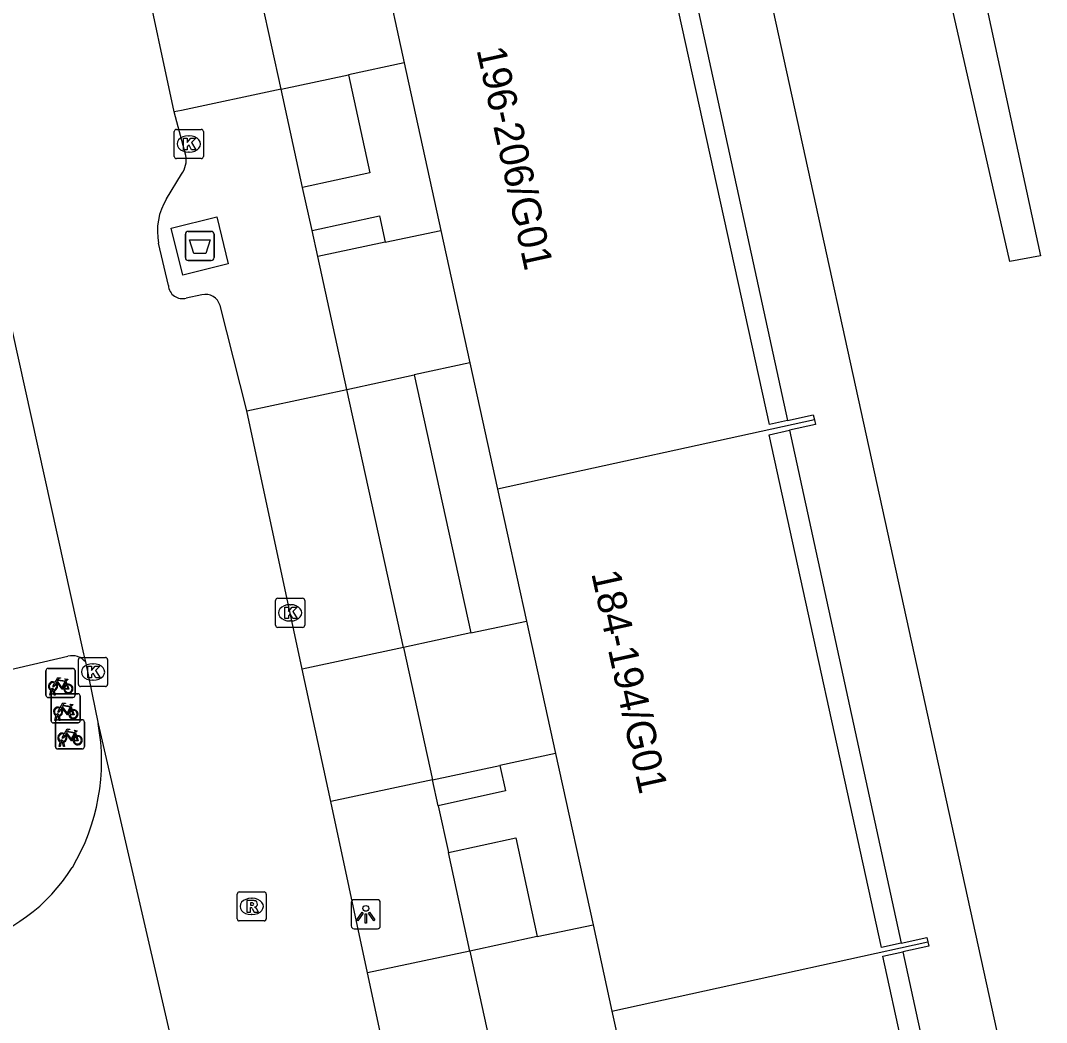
# Model space of a CAD drawing. Extents: x 160037 to 160839, y 385326 to 386441.
# Drawn here: x 160571.55 to 160606.81, y 386257 to 386291.41 of the extents above; entities that cross this region are included whole.
import ezdxf

# ---------------------------------------------------------------- set-up
doc = ezdxf.new("R2010")
doc.units = 0
for name, color, linetype in [('IMGEO_Afval_apart_plaats', 7, 'Continuous'), ('IMGEO_Fietsenrek', 7, 'Continuous'), ('IMGEO_Haag', 7, 'Continuous'), ('IMGEO_Kolk', 7, 'Continuous'), ('IMGEO_Lichtpunt', 7, 'Continuous'), ('IMGEO_Pand', 7, 'Continuous'), ('IMGEO_Pand_nummerreeks', 7, 'Continuous'), ('IMGEO_Rijbaan_lokaal_open', 7, 'Continuous'), ('IMGEO_Rioolput', 7, 'Continuous'), ('IMGEO_Voetpad_gesloten', 7, 'Continuous'), ('IMGEO_Voetpad_open', 7, 'Continuous')]:
    doc.layers.add(name, color=color, linetype=linetype)

msp = doc.modelspace()

# ---------------------------------------------------------------- linework, layer by layer
at = {"layer": 'IMGEO_Afval_apart_plaats'}
for p, q in [((160577.32, 386284.169), (160578.11, 386284.169)), ((160578.11, 386284.169), (160577.32, 386284.169)), ((160577.22, 386283.269), (160577.22, 386284.069)), ((160577.22, 386284.069), (160577.22, 386283.269)), ((160578.21, 386284.069), (160578.21, 386283.269)), ((160578.21, 386283.269), (160578.21, 386284.069)), ((160578.11, 386283.169), (160577.32, 386283.169)), ((160577.32, 386283.169), (160578.11, 386283.169))]:
    msp.add_line(p, q, dxfattribs=at)
msp.add_lwpolyline([(160577.363, 386283.883), (160578.067, 386283.883), (160577.918, 386283.413), (160577.512, 386283.413), (160577.363, 386283.883)], dxfattribs=at)
for centre, start, end in [((160577.32, 386284.069), 90, 180), ((160577.32, 386284.069), 90, 180), ((160578.11, 386284.069), 0, 90), ((160578.11, 386284.069), 360, 90), ((160577.32, 386283.269), 180, 270), ((160577.32, 386283.269), 180, 270), ((160578.11, 386283.269), 270, 0), ((160578.11, 386283.269), 270, 0)]:
    msp.add_arc(centre, 0.1, start, end, dxfattribs=at)
at = {"layer": 'IMGEO_Fietsenrek'}
for p, q in [((160572.43, 386268.235), (160572.43, 386269.076)), ((160572.43, 386269.076), (160572.43, 386268.235)), ((160572.505, 386269.16), (160573.346, 386269.16)), ((160573.346, 386269.16), (160572.505, 386269.16)), ((160573.43, 386269.085), (160573.43, 386268.244)), ((160573.43, 386268.244), (160573.43, 386269.085)), ((160573.117, 386268.709), (160573.153, 386268.614)), ((160572.557, 386268.244), (160572.596, 386268.404)), ((160572.626, 386268.392), (160572.591, 386268.244)), ((160572.668, 386268.416), (160572.667, 386268.42)), ((160572.709, 386268.244), (160572.675, 386268.386)), ((160572.699, 386268.427), (160572.7, 386268.42)), ((160572.707, 386268.39), (160572.742, 386268.244)), ((160573.355, 386268.16), (160572.514, 386268.16)), ((160572.514, 386268.16), (160573.355, 386268.16)), ((160572.591, 386268.244), (160572.557, 386268.244)), ((160572.606, 386267.363), (160572.606, 386268.204)), ((160572.606, 386268.204), (160572.606, 386267.363)), ((160572.681, 386268.288), (160573.522, 386268.288)), ((160573.522, 386268.288), (160572.681, 386268.288)), ((160572.742, 386268.244), (160572.709, 386268.244)), ((160573.606, 386268.213), (160573.606, 386267.372)), ((160573.606, 386267.372), (160573.606, 386268.213)), ((160573.293, 386267.837), (160573.329, 386267.742)), ((160573.531, 386267.288), (160572.69, 386267.288)), ((160572.69, 386267.288), (160573.531, 386267.288)), ((160572.733, 386267.372), (160572.772, 386267.532)), ((160572.767, 386267.372), (160572.733, 386267.372)), ((160572.752, 386266.468), (160572.752, 386267.309)), ((160572.752, 386267.309), (160572.752, 386266.468)), ((160572.802, 386267.52), (160572.767, 386267.372)), ((160572.827, 386267.393), (160573.668, 386267.393)), ((160573.668, 386267.393), (160572.827, 386267.393)), ((160572.844, 386267.544), (160572.843, 386267.548)), ((160572.885, 386267.372), (160572.851, 386267.514)), ((160572.875, 386267.555), (160572.876, 386267.548)), ((160572.883, 386267.518), (160572.918, 386267.372)), ((160572.918, 386267.372), (160572.885, 386267.372)), ((160573.752, 386267.318), (160573.752, 386266.477)), ((160573.752, 386266.477), (160573.752, 386267.318)), ((160573.439, 386266.942), (160573.475, 386266.847)), ((160572.879, 386266.477), (160572.918, 386266.637)), ((160572.948, 386266.625), (160572.913, 386266.477)), ((160572.99, 386266.649), (160572.989, 386266.653)), ((160573.031, 386266.477), (160572.997, 386266.619)), ((160573.021, 386266.66), (160573.022, 386266.653)), ((160573.029, 386266.623), (160573.064, 386266.477)), ((160573.677, 386266.393), (160572.836, 386266.393)), ((160572.836, 386266.393), (160573.677, 386266.393)), ((160572.913, 386266.477), (160572.879, 386266.477)), ((160573.064, 386266.477), (160573.031, 386266.477))]:
    msp.add_line(p, q, dxfattribs=at)
for points in [[(160572.764, 386268.634), (160572.712, 386268.544), (160572.672, 386268.519), (160572.673, 386268.566), (160572.728, 386268.66)], [(160572.743, 386268.686), (160572.838, 386268.85), (160572.924, 386268.836), (160572.926, 386268.827), (160572.87, 386268.816), (160572.843, 386268.771), (160573.099, 386268.73)], [(160573.039, 386268.442), (160572.989, 386268.442), (160572.798, 386268.693), (160572.779, 386268.661)], [(160573.086, 386268.705), (160572.829, 386268.746), (160572.812, 386268.717), (160572.979, 386268.497), (160573.086, 386268.705)], [(160573.134, 386268.607), (160573.104, 386268.684), (160572.995, 386268.466), (160573.038, 386268.466)], [(160573.099, 386268.73), (160573.124, 386268.779), (160573.118, 386268.783), (160573.095, 386268.787), (160573.083, 386268.794), (160573.082, 386268.797), (160573.084, 386268.802), (160573.179, 386268.787), (160573.181, 386268.777), (160573.171, 386268.764), (160573.159, 386268.758), (160573.145, 386268.764), (160573.117, 386268.709)], [(160573.068, 386268.466), (160573.188, 386268.465), (160573.144, 386268.579)], [(160573.164, 386268.586), (160573.219, 386268.441), (160573.069, 386268.441)], [(160572.919, 386267.814), (160573.014, 386267.978), (160573.1, 386267.964), (160573.102, 386267.955), (160573.046, 386267.944), (160573.019, 386267.899), (160573.275, 386267.858)], [(160572.94, 386267.762), (160572.888, 386267.672), (160572.848, 386267.647), (160572.849, 386267.694), (160572.904, 386267.788)], [(160573.215, 386267.57), (160573.165, 386267.57), (160572.974, 386267.821), (160572.955, 386267.789)], [(160573.262, 386267.833), (160573.005, 386267.874), (160572.988, 386267.845), (160573.155, 386267.625), (160573.262, 386267.833)], [(160573.31, 386267.735), (160573.28, 386267.812), (160573.171, 386267.594), (160573.214, 386267.594)], [(160573.244, 386267.594), (160573.364, 386267.593), (160573.32, 386267.707)], [(160573.34, 386267.714), (160573.395, 386267.569), (160573.245, 386267.569)], [(160573.275, 386267.858), (160573.3, 386267.907), (160573.294, 386267.911), (160573.271, 386267.915), (160573.259, 386267.922), (160573.258, 386267.925), (160573.26, 386267.93), (160573.355, 386267.915), (160573.357, 386267.905), (160573.347, 386267.892), (160573.335, 386267.886), (160573.321, 386267.892), (160573.293, 386267.837)], [(160573.086, 386266.867), (160573.034, 386266.777), (160572.994, 386266.752), (160572.995, 386266.799), (160573.05, 386266.893)], [(160573.065, 386266.919), (160573.16, 386267.083), (160573.246, 386267.069), (160573.248, 386267.06), (160573.192, 386267.049), (160573.165, 386267.004), (160573.421, 386266.963)], [(160573.361, 386266.675), (160573.311, 386266.675), (160573.12, 386266.926), (160573.101, 386266.894)], [(160573.408, 386266.938), (160573.151, 386266.979), (160573.134, 386266.95), (160573.301, 386266.73), (160573.408, 386266.938)], [(160573.456, 386266.84), (160573.426, 386266.917), (160573.317, 386266.699), (160573.36, 386266.699)], [(160573.421, 386266.963), (160573.446, 386267.012), (160573.44, 386267.016), (160573.417, 386267.02), (160573.405, 386267.027), (160573.404, 386267.03), (160573.406, 386267.035), (160573.501, 386267.02), (160573.503, 386267.01), (160573.493, 386266.997), (160573.481, 386266.991), (160573.467, 386266.997), (160573.439, 386266.942)], [(160573.39, 386266.699), (160573.51, 386266.698), (160573.466, 386266.812)], [(160573.486, 386266.819), (160573.541, 386266.674), (160573.391, 386266.674)]]:
    msp.add_lwpolyline(points, dxfattribs=at)
for centre, radius, start, end in [((160572.508, 386269.082), 0.0779, 92.4484, 184.2845), ((160572.508, 386269.082), 0.0779, 92.4484, 184.2845), ((160573.352, 386269.082), 0.0779, 2.4484, 94.2845), ((160573.352, 386269.082), 0.0779, 2.4484, 94.2845), ((160572.67, 386268.545), 0.159, 62.6766, 242.1369), ((160572.67, 386268.545), 0.129, 63.3192, 238.903), ((160572.67, 386268.545), 0.159, 283.5766, 46.6042), ((160572.65, 386268.416), 0.0499, 12.8025, 158.6934), ((160572.67, 386268.545), 0.159, 253.9967, 271.7867), ((160572.65, 386268.416), 0.0174, 12.8025, 163.4502), ((160572.67, 386268.545), 0.129, 253.415, 269.0204), ((160572.67, 386268.545), 0.129, 283.6043, 43.4302), ((160573.197, 386268.461), 0.159, 113.3408, 178.3217), ((160573.197, 386268.461), 0.159, 187.0065, 105.7708), ((160573.197, 386268.461), 0.129, 113.923, 177.9556), ((160573.197, 386268.461), 0.129, 188.6715, 104.5883), ((160572.508, 386268.238), 0.0779, 182.4484, 274.2845), ((160572.508, 386268.238), 0.0779, 182.4484, 274.2845), ((160572.684, 386268.21), 0.0779, 92.4484, 184.2845), ((160572.684, 386268.21), 0.0779, 92.4484, 184.2845), ((160573.352, 386268.238), 0.0779, 272.4484, 4.2845), ((160573.352, 386268.238), 0.0779, 272.4484, 4.2845), ((160573.528, 386268.21), 0.0779, 2.4484, 94.2845), ((160573.528, 386268.21), 0.0779, 2.4484, 94.2845), ((160572.846, 386267.673), 0.159, 62.6766, 242.1369), ((160572.846, 386267.673), 0.129, 63.3192, 238.903), ((160572.826, 386267.544), 0.0499, 12.8025, 158.6934), ((160572.846, 386267.673), 0.129, 283.6043, 43.4302), ((160572.846, 386267.673), 0.159, 283.5766, 46.6042), ((160573.373, 386267.589), 0.159, 113.3408, 178.3217), ((160573.373, 386267.589), 0.159, 187.0065, 105.7708), ((160573.373, 386267.589), 0.129, 113.923, 177.9556), ((160573.373, 386267.589), 0.129, 188.6715, 104.5883), ((160572.684, 386267.366), 0.0779, 182.4484, 274.2845), ((160572.684, 386267.366), 0.0779, 182.4484, 274.2845), ((160572.83, 386267.315), 0.0779, 92.4484, 184.2845), ((160572.83, 386267.315), 0.0779, 92.4484, 184.2845), ((160572.846, 386267.673), 0.159, 253.9967, 271.7867), ((160572.826, 386267.544), 0.0174, 12.8025, 163.4502), ((160572.846, 386267.673), 0.129, 253.415, 269.0204), ((160573.528, 386267.366), 0.0779, 272.4484, 4.2845), ((160573.528, 386267.366), 0.0779, 272.4484, 4.2845), ((160573.674, 386267.315), 0.0779, 2.4484, 94.2845), ((160573.674, 386267.315), 0.0779, 2.4484, 94.2845), ((160572.992, 386266.778), 0.159, 62.6766, 242.1369), ((160572.992, 386266.778), 0.129, 63.3192, 238.903), ((160572.992, 386266.778), 0.159, 283.5766, 46.6042), ((160572.972, 386266.649), 0.0499, 12.8025, 158.6934), ((160572.992, 386266.778), 0.159, 253.9967, 271.7867), ((160572.972, 386266.649), 0.0174, 12.8025, 163.4502), ((160572.992, 386266.778), 0.129, 253.415, 269.0204), ((160572.992, 386266.778), 0.129, 283.6043, 43.4302), ((160573.519, 386266.694), 0.159, 113.3408, 178.3217), ((160573.519, 386266.694), 0.159, 187.0065, 105.7708), ((160573.519, 386266.694), 0.129, 113.923, 177.9556), ((160573.519, 386266.694), 0.129, 188.6715, 104.5883), ((160572.83, 386266.471), 0.0779, 182.4484, 274.2845), ((160572.83, 386266.471), 0.0779, 182.4484, 274.2845), ((160573.674, 386266.471), 0.0779, 272.4484, 4.2845), ((160573.674, 386266.471), 0.0779, 272.4484, 4.2845)]:
    msp.add_arc(centre, radius, start, end, dxfattribs=at)
at = {"layer": 'IMGEO_Haag'}
msp.add_lwpolyline([(160605.554, 386283.134), (160598.655, 386313.477), (160600.023, 386313.741), (160606.604, 386283.325), (160605.554, 386283.134)], dxfattribs=at)
at = {"layer": 'IMGEO_Kolk'}
for p, q in [((160576.837, 386286.747), (160576.837, 386287.599)), ((160576.912, 386287.673), (160577.764, 386287.673)), ((160577.325, 386287.453), (160577.35, 386287.453)), ((160577.838, 386287.599), (160577.838, 386286.747)), ((160577.764, 386286.673), (160576.912, 386286.673)), ((160577.348, 386286.893), (160577.323, 386286.893)), ((160580.319, 386270.642), (160580.319, 386271.494)), ((160580.394, 386271.568), (160581.246, 386271.568)), ((160581.32, 386271.494), (160581.32, 386270.642)), ((160580.807, 386271.348), (160580.832, 386271.348)), ((160580.83, 386270.788), (160580.805, 386270.788)), ((160581.246, 386270.568), (160580.394, 386270.568)), ((160573.545, 386268.61), (160573.545, 386269.462)), ((160573.62, 386269.536), (160574.472, 386269.536)), ((160574.546, 386269.462), (160574.546, 386268.61)), ((160574.033, 386269.316), (160574.058, 386269.316)), ((160574.056, 386268.756), (160574.031, 386268.756)), ((160574.472, 386268.536), (160573.62, 386268.536))]:
    msp.add_line(p, q, dxfattribs=at)
for points in [[(160576.837, 386286.747), (160576.837, 386287.599)], [(160576.912, 386287.673), (160577.764, 386287.673)], [(160577.158, 386287.373), (160577.281, 386287.373), (160577.281, 386287.222), (160577.411, 386287.373), (160577.575, 386287.373), (160577.429, 386287.222), (160577.582, 386286.973), (160577.43, 386286.973), (160577.345, 386287.137), (160577.281, 386287.07), (160577.281, 386286.973), (160577.158, 386286.973), (160577.158, 386287.373)], [(160577.838, 386287.599), (160577.838, 386286.747)], [(160577.764, 386286.673), (160576.912, 386286.673)], [(160580.319, 386270.642), (160580.319, 386271.494)], [(160580.394, 386271.568), (160581.246, 386271.568)], [(160581.32, 386271.494), (160581.32, 386270.642)], [(160580.64, 386271.268), (160580.763, 386271.268), (160580.763, 386271.117), (160580.893, 386271.268), (160581.057, 386271.268), (160580.911, 386271.117), (160581.064, 386270.868), (160580.912, 386270.868), (160580.827, 386271.032), (160580.763, 386270.965), (160580.763, 386270.868), (160580.64, 386270.868), (160580.64, 386271.268)], [(160581.246, 386270.568), (160580.394, 386270.568)], [(160573.545, 386268.61), (160573.545, 386269.462)], [(160573.62, 386269.536), (160574.472, 386269.536)], [(160574.546, 386269.462), (160574.546, 386268.61)], [(160573.866, 386269.236), (160573.989, 386269.236), (160573.989, 386269.085), (160574.119, 386269.236), (160574.283, 386269.236), (160574.137, 386269.085), (160574.29, 386268.836), (160574.138, 386268.836), (160574.053, 386269), (160573.989, 386268.933), (160573.989, 386268.836), (160573.866, 386268.836), (160573.866, 386269.236)], [(160574.472, 386268.536), (160573.62, 386268.536)]]:
    msp.add_lwpolyline(points, dxfattribs=at)
for centre, start, end in [((160576.914, 386287.597), 91.552, 178.448), ((160576.914, 386287.597), 91.552, 178.448), ((160577.762, 386287.597), 1.552, 88.448), ((160577.762, 386287.597), 1.552, 88.448), ((160576.914, 386286.749), 181.552, 268.448), ((160576.914, 386286.749), 181.552, 268.448), ((160577.762, 386286.749), 271.552, 358.448), ((160577.762, 386286.749), 271.552, 358.448), ((160580.396, 386271.492), 91.552, 178.448), ((160580.396, 386271.492), 91.552, 178.448), ((160581.244, 386271.492), 1.552, 88.448), ((160581.244, 386271.492), 1.552, 88.448), ((160580.396, 386270.644), 181.552, 268.448), ((160580.396, 386270.644), 181.552, 268.448), ((160581.244, 386270.644), 271.552, 358.448), ((160581.244, 386270.644), 271.552, 358.448), ((160573.622, 386269.46), 91.552, 178.448), ((160573.622, 386269.46), 91.552, 178.448), ((160574.47, 386269.46), 1.552, 88.448), ((160574.47, 386269.46), 1.552, 88.448), ((160573.622, 386268.612), 181.552, 268.448), ((160573.622, 386268.612), 181.552, 268.448), ((160574.47, 386268.612), 271.552, 358.448), ((160574.47, 386268.612), 271.552, 358.448)]:
    msp.add_arc(centre, 0.0765, start, end, dxfattribs=at)
for centre, major_axis, ratio, start_param, end_param in [((160577.324, 386287.173), (-0.387, 0.002), 0.722429, 4.712389, 7.853982), ((160577.349, 386287.173), (-0.39, 0.002), 0.717154, 1.570796, 4.712389), ((160580.806, 386271.068), (-0.387, 0.002), 0.722429, 4.712389, 7.853982), ((160580.831, 386271.068), (-0.39, 0.002), 0.717154, 1.570796, 4.712389), ((160574.032, 386269.036), (-0.387, 0.002), 0.722429, 4.712389, 7.853982), ((160574.057, 386269.036), (-0.39, 0.002), 0.717154, 1.570796, 4.712389)]:
    msp.add_ellipse(centre, major_axis=major_axis, ratio=ratio, start_param=start_param, end_param=end_param, dxfattribs=at)
at = {"layer": 'IMGEO_Lichtpunt'}
for p, q in [((160582.922, 386261.119), (160582.922, 386260.312)), ((160582.922, 386261.119), (160582.922, 386260.312)), ((160583.824, 386261.214), (160583.016, 386261.214)), ((160583.824, 386261.214), (160583.016, 386261.214)), ((160583.918, 386260.312), (160583.918, 386261.119)), ((160583.918, 386260.312), (160583.918, 386261.119)), ((160583.016, 386260.218), (160583.824, 386260.218)), ((160583.016, 386260.218), (160583.824, 386260.218))]:
    msp.add_line(p, q, dxfattribs=at)
for points in [[(160583.296, 386260.783), (160583.335, 386260.755), (160583.147, 386260.493), (160583.109, 386260.52), (160583.296, 386260.783)], [(160583.398, 386260.735), (160583.445, 386260.735), (160583.445, 386260.413), (160583.398, 386260.413), (160583.398, 386260.735)], [(160583.508, 386260.755), (160583.546, 386260.782), (160583.733, 386260.52), (160583.694, 386260.492), (160583.508, 386260.755)]]:
    msp.add_lwpolyline(points, dxfattribs=at)
msp.add_circle((160583.421, 386260.917), 0.0994, dxfattribs=at)
for centre, start, end in [((160583.016, 386261.119), 90, 180), ((160583.016, 386261.119), 90, 180), ((160583.824, 386261.119), 0, 90), ((160583.824, 386261.119), 0, 90), ((160583.016, 386260.312), 180, 270), ((160583.016, 386260.312), 180, 270), ((160583.824, 386260.312), 270, 0), ((160583.824, 386260.312), 270, 360)]:
    msp.add_arc(centre, 0.0946, start, end, dxfattribs=at)
at = {"layer": 'IMGEO_Pand'}
for points in [[(160597.91, 386277.674), (160597.288, 386277.538), (160593.45, 386295.047), (160594.099, 386295.19)], [(160584.037, 386293.175), (160584.741, 386289.961)], [(160584.741, 386289.961), (160586.004, 386284.199)], [(160586.004, 386284.199), (160587, 386279.658)], [(160587, 386279.658), (160587.952, 386275.314)], [(160597.91, 386277.674), (160598.798, 386277.868), (160598.835, 386277.7)], [(160598.835, 386277.7), (160587.952, 386275.314)], [(160598.835, 386277.7), (160598.872, 386277.532), (160597.983, 386277.337)], [(160601.816, 386259.718), (160601.137, 386259.57), (160597.277, 386277.182), (160597.983, 386277.337)], [(160587.952, 386275.314), (160588.945, 386270.786)], [(160588.945, 386270.786), (160589.942, 386266.235)], [(160589.942, 386266.235), (160591.231, 386260.355)], [(160591.231, 386260.355), (160591.881, 386257.388)], [(160601.816, 386259.718), (160602.706, 386259.913), (160602.737, 386259.768)], [(160591.881, 386257.388), (160602.737, 386259.768)], [(160602.737, 386259.768), (160602.769, 386259.623), (160601.88, 386259.428)], [(160605.72, 386241.778), (160605.03, 386241.65), (160603.211, 386250), (160601.191, 386259.277), (160601.88, 386259.428)], [(160591.881, 386257.388), (160592.561, 386254.288)]]:
    msp.add_lwpolyline(points, dxfattribs=at)
at = {"layer": 'IMGEO_Rijbaan_lokaal_open'}
for points in [[(160580.508, 386289.055), (160579.181, 386295.113)], [(160576.836, 386288.271), (160575.747, 386293.371), (160575.509, 386294.328)], [(160584.741, 386289.961), (160582.825, 386289.551)], [(160580.508, 386289.055), (160582.825, 386289.551)], [(160577.232, 386286.782), (160576.836, 386288.271)], [(160576.576, 386285.289), (160577.087, 386286.131)], [(160584.087, 386283.795), (160586.004, 386284.199)], [(160570.686, 386283.475), (160570.729, 386283.272), (160571.254, 386280.804), (160573.724, 386269.66), (160573.783, 386269.382)], [(160576.639, 386282.311), (160576.301, 386283.768)], [(160584.087, 386283.795), (160581.769, 386283.306)], [(160582.77, 386278.74), (160581.769, 386283.306)], [(160577.79, 386281.992), (160577.252, 386281.879)], [(160579.327, 386278.004), (160578.414, 386281.625)], [(160587, 386279.658), (160585.085, 386279.243)], [(160582.77, 386278.74), (160585.085, 386279.243)], [(160581.235, 386269.138), (160579.327, 386278.004)], [(160587.029, 386270.376), (160588.945, 386270.786)], [(160587.029, 386270.376), (160584.712, 386269.881)], [(160584.712, 386269.881), (160585.709, 386265.331)], [(160573.783, 386269.382), (160574.223, 386267.261)], [(160582.214, 386264.584), (160581.235, 386269.138)], [(160574.223, 386267.261), (160578.589, 386248.37)], [(160589.942, 386266.235), (160588.026, 386265.826)], [(160585.709, 386265.331), (160588.026, 386265.826)], [(160583.481, 386258.699), (160582.214, 386264.584)], [(160589.315, 386259.946), (160591.231, 386260.355)], [(160589.315, 386259.946), (160586.998, 386259.451)], [(160586.998, 386259.451), (160588.327, 386253.384)], [(160584.787, 386252.627), (160583.481, 386258.699)]]:
    msp.add_lwpolyline(points, dxfattribs=at)
for centre, radius, start, end in [((160576.426, 386286.62), 0.822, 323.5082, 11.3783), ((160578.326, 386284.187), 2.068, 147.8032, 191.6999), ((160577.117, 386282.338), 0.479, 183.2488, 286.4041), ((160577.907, 386281.477), 0.528, 16.2972, 102.7797), ((160567.193, 386265.974), 7.147, 329.263, 10.3785), ((160568.159, 386265.573), 6.113, 284.4516, 327.864)]:
    msp.add_arc(centre, radius, start, end, dxfattribs=at)
at = {"layer": 'IMGEO_Rioolput'}
for p, q in [((160578.999, 386260.558), (160578.999, 386261.41)), ((160579.074, 386261.484), (160579.926, 386261.484)), ((160579.487, 386261.264), (160579.512, 386261.264)), ((160580, 386261.41), (160580, 386260.558)), ((160579.51, 386260.704), (160579.485, 386260.704)), ((160579.926, 386260.484), (160579.074, 386260.484))]:
    msp.add_line(p, q, dxfattribs=at)
for points in [[(160578.999, 386260.558), (160578.999, 386261.41)], [(160579.074, 386261.484), (160579.926, 386261.484)], [(160580, 386261.41), (160580, 386260.558)], [(160579.588, 386261.182), (160579.336, 386261.184), (160579.336, 386260.784)], [(160579.336, 386260.784), (160579.46, 386260.784), (160579.46, 386260.946), (160579.471, 386260.946)], [(160579.514, 386261.103), (160579.46, 386261.103), (160579.46, 386261.022)], [(160579.46, 386261.022), (160579.512, 386261.022)], [(160579.518, 386260.917), (160579.589, 386260.784), (160579.729, 386260.784), (160579.664, 386260.91)], [(160579.926, 386260.484), (160579.074, 386260.484)]]:
    msp.add_lwpolyline(points, dxfattribs=at)
for centre, radius, start, end in [((160579.076, 386261.408), 0.0765, 91.552, 178.448), ((160579.076, 386261.408), 0.0765, 91.552, 178.448), ((160579.924, 386261.408), 0.0765, 1.552, 88.448), ((160579.924, 386261.408), 0.0765, 1.552, 88.448), ((160579.47, 386260.893), 0.0533, 26.0293, 88.6989), ((160579.496, 386261.211), 0.19, 274.7715, 282.9687), ((160579.52, 386261.007), 0.0964, 77.0061, 93.1865), ((160579.534, 386261.064), 0.0378, 276.6634, 79.6772), ((160579.587, 386261.072), 0.109, 350.3612, 89.416), ((160579.585, 386261.072), 0.112, 277.5842, 350.9817), ((160579.569, 386260.857), 0.108, 29.5134, 73.7905), ((160579.076, 386260.56), 0.0765, 181.552, 268.448), ((160579.076, 386260.56), 0.0765, 181.552, 268.448), ((160579.924, 386260.56), 0.0765, 271.552, 358.448), ((160579.924, 386260.56), 0.0765, 271.552, 358.448)]:
    msp.add_arc(centre, radius, start, end, dxfattribs=at)
for centre, major_axis, ratio, start_param, end_param in [((160579.486, 386260.984), (-0.387, 0.002), 0.722429, 4.712389, 7.853982), ((160579.511, 386260.984), (-0.39, 0.002), 0.717154, 1.570796, 4.712389)]:
    msp.add_ellipse(centre, major_axis=major_axis, ratio=ratio, start_param=start_param, end_param=end_param, dxfattribs=at)
at = {"layer": 'IMGEO_Voetpad_gesloten'}
msp.add_lwpolyline([(160578.298, 386284.669), (160578.696, 386283.053), (160577.133, 386282.668), (160576.735, 386284.284), (160578.298, 386284.669)], dxfattribs=at)
at = {"layer": 'IMGEO_Voetpad_open'}
for points in [[(160605.01, 386316.658), (160592.559, 386313.901), (160606.569, 386250), (160609.331, 386237.384), (160616.14, 386205.955), (160618.449, 386195.457), (160629.038, 386197.781)], [(160594.099, 386295.19), (160597.91, 386277.674)], [(160582.825, 386289.551), (160583.564, 386286.179), (160581.25, 386285.672)], [(160580.508, 386289.055), (160577.085, 386288.325), (160576.836, 386288.271)], [(160581.25, 386285.672), (160580.508, 386289.055)], [(160581.573, 386284.197), (160581.25, 386285.672)], [(160581.573, 386284.197), (160583.888, 386284.704), (160584.087, 386283.795)], [(160581.769, 386283.306), (160581.573, 386284.197)], [(160570.292, 386282.88), (160566.463, 386282.019), (160569.327, 386268.69), (160573.184, 386269.577)], [(160585.085, 386279.243), (160587.029, 386270.376)], [(160579.327, 386278.004), (160582.77, 386278.74)], [(160584.712, 386269.881), (160582.77, 386278.74)], [(160597.983, 386277.337), (160601.816, 386259.718)], [(160584.712, 386269.881), (160581.235, 386269.138)], [(160588.026, 386265.826), (160588.218, 386264.95), (160585.904, 386264.443)], [(160585.709, 386265.331), (160582.214, 386264.584)], [(160585.904, 386264.443), (160585.709, 386265.331)], [(160585.904, 386264.443), (160586.257, 386262.831)], [(160586.257, 386262.831), (160588.571, 386263.338), (160589.315, 386259.946)], [(160586.998, 386259.451), (160586.257, 386262.831)], [(160586.998, 386259.451), (160583.481, 386258.699)], [(160601.88, 386259.428), (160603.931, 386250), (160605.72, 386241.778)]]:
    msp.add_lwpolyline(points, dxfattribs=at)
msp.add_arc((160573.331, 386269.012), 0.584, 39.3356, 104.5999, dxfattribs=at)

# ---------------------------------------------------------------- texts
at = {"layer": 'IMGEO_Pand_nummerreeks'}
for s, rotation, p in [('196-206/G01', 282.3652, (160587.223, 386290.409)), ('184-194/G01', 282.3628, (160591.165, 386272.426))]:
    msp.add_text(s, height=1, rotation=rotation, dxfattribs=at).set_placement(p)

doc.saveas('drawing.dxf')
